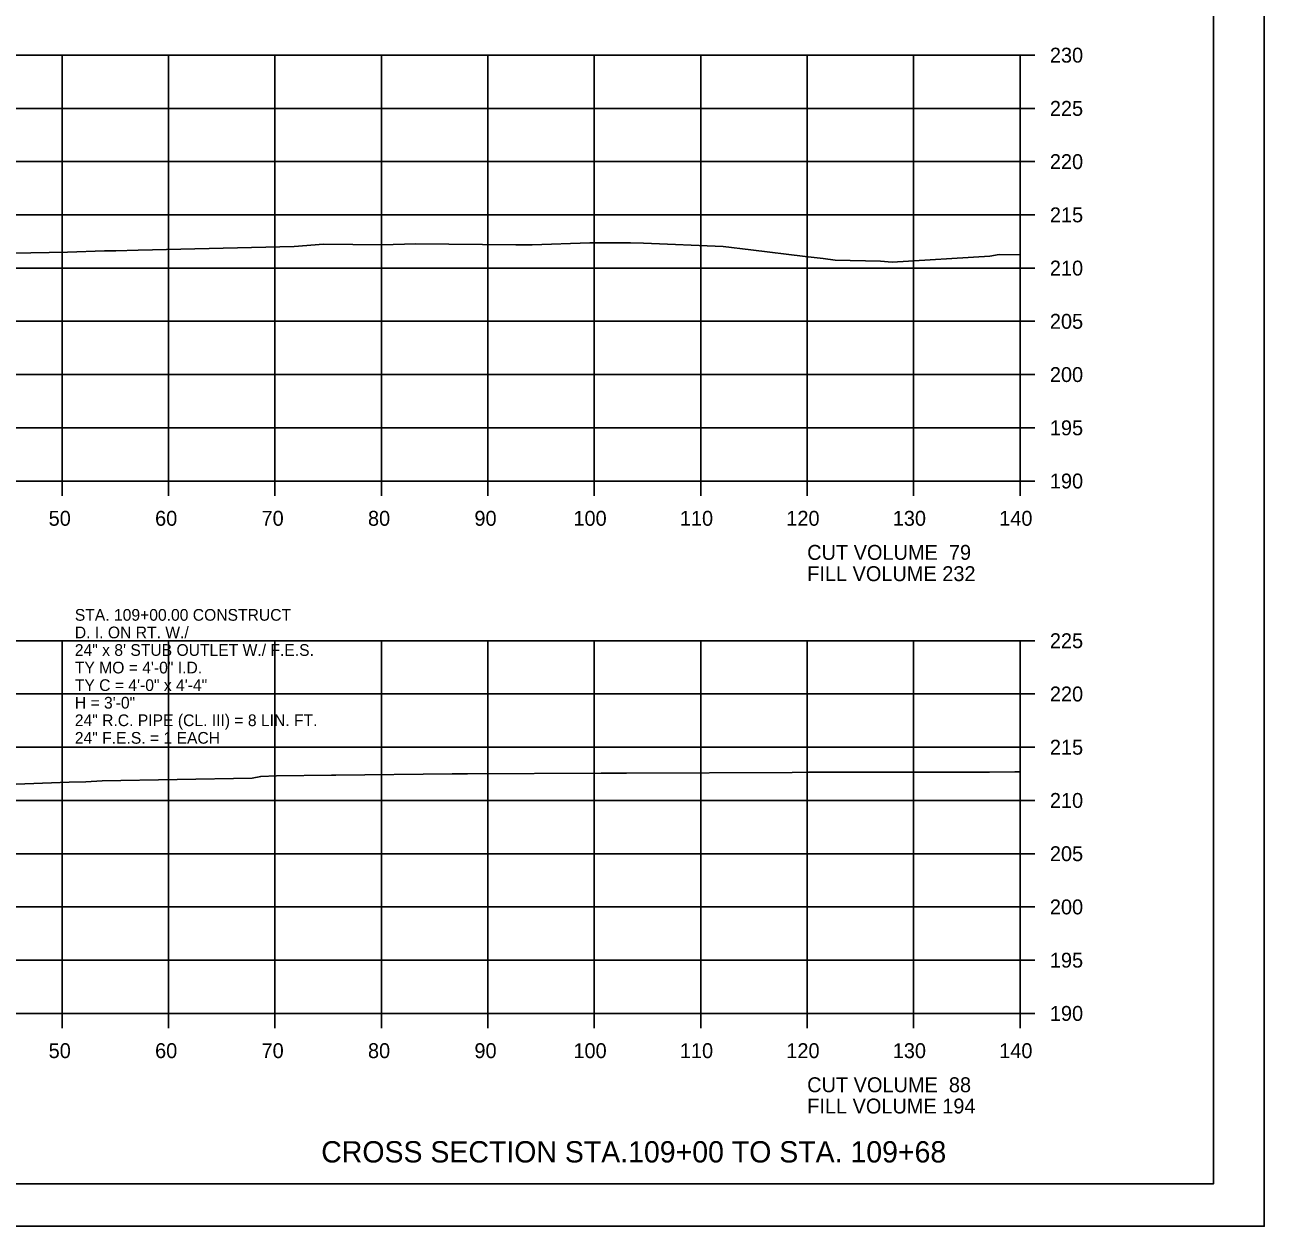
# Model space of a CAD drawing. Extents: x 1368968 to 1369915, y 377395 to 380381.
# Drawn here: x 1369184.6 to 1369301.1, y 379541.1 to 379653.9 of the extents above; entities that cross this region are included whole.
import ezdxf

# ---------------------------------------------------------------- set-up
doc = ezdxf.new("R2010")
doc.units = 0
for name, color, linetype in [('Default', 7, 'Continuous'), ('S_BREAKLINE_ANNOT', 7, 'Continuous'), ('S_BRIDGE', 7, 'Continuous'), ('S_BRIDGE_ANNOT', 7, 'Continuous'), ('S_CONTOUR_MINOR', 7, 'Continuous'), ('S_CTL_TABLE', 7, 'Continuous'), ('S_DITCHLINE_ANNOT', 7, 'Continuous'), ('S_DROP_INLET', 7, 'Continuous')]:
    doc.layers.add(name, color=color, linetype=linetype)

msp = doc.modelspace()

# ---------------------------------------------------------------- linework, layer by layer
at = {"layer": 'S_BREAKLINE_ANNOT'}
for p, q in [((1369278.13, 379611.06), (1369278.13, 379651.06)), ((1369279.53, 379651.06), (1369278.13, 379651.06)), ((1369279.53, 379646.06), (1369278.13, 379646.06)), ((1369279.53, 379641.06), (1369278.13, 379641.06)), ((1369279.53, 379636.06), (1369278.13, 379636.06)), ((1369279.53, 379631.06), (1369278.13, 379631.06)), ((1369279.53, 379626.06), (1369278.13, 379626.06)), ((1369279.53, 379621.06), (1369278.13, 379621.06)), ((1369279.53, 379616.06), (1369278.13, 379616.06)), ((1368998.13, 379611.06), (1369278.13, 379611.06)), ((1369188.13, 379609.66), (1369188.13, 379611.06)), ((1369198.13, 379609.66), (1369198.13, 379611.06)), ((1369208.13, 379609.66), (1369208.13, 379611.06)), ((1369218.13, 379609.66), (1369218.13, 379611.06)), ((1369228.13, 379609.66), (1369228.13, 379611.06)), ((1369238.13, 379609.66), (1369238.13, 379611.06)), ((1369248.13, 379609.66), (1369248.13, 379611.06)), ((1369258.13, 379609.66), (1369258.13, 379611.06)), ((1369268.13, 379609.66), (1369268.13, 379611.06)), ((1369278.13, 379609.66), (1369278.13, 379611.06)), ((1369279.53, 379611.06), (1369278.13, 379611.06)), ((1369278.13, 379561.06), (1369278.13, 379596.06)), ((1369279.53, 379596.06), (1369278.13, 379596.06)), ((1369279.53, 379591.06), (1369278.13, 379591.06)), ((1369279.53, 379586.06), (1369278.13, 379586.06)), ((1369279.53, 379581.06), (1369278.13, 379581.06)), ((1369279.53, 379576.06), (1369278.13, 379576.06)), ((1369279.53, 379571.06), (1369278.13, 379571.06)), ((1369279.53, 379566.06), (1369278.13, 379566.06)), ((1368998.13, 379561.06), (1369278.13, 379561.06)), ((1369188.13, 379559.66), (1369188.13, 379561.06)), ((1369198.13, 379559.66), (1369198.13, 379561.06)), ((1369208.13, 379559.66), (1369208.13, 379561.06)), ((1369218.13, 379559.66), (1369218.13, 379561.06)), ((1369228.13, 379559.66), (1369228.13, 379561.06)), ((1369238.13, 379559.66), (1369238.13, 379561.06)), ((1369248.13, 379559.66), (1369248.13, 379561.06)), ((1369258.13, 379559.66), (1369258.13, 379561.06)), ((1369268.13, 379559.66), (1369268.13, 379561.06)), ((1369278.13, 379559.66), (1369278.13, 379561.06)), ((1369279.53, 379561.06), (1369278.13, 379561.06))]:
    msp.add_line(p, q, dxfattribs=at)
at = {"layer": 'S_BRIDGE_ANNOT'}
for q in [(1369296.31, 379750.52), (1368980.13, 379545.06)]:
    msp.add_line((1369296.31, 379545.06), q, dxfattribs=at)
at = {"layer": 'S_CTL_TABLE'}
for points in [[(1369180.04, 379632.41), (1369188.63, 379632.57), (1369192.13, 379632.68), (1369193.18, 379632.67), (1369195.27, 379632.73), (1369209.95, 379633.09), (1369212.7, 379633.32), (1369218.21, 379633.24), (1369221.32, 379633.34), (1369230.77, 379633.24), (1369230.92, 379633.24), (1369231.14, 379633.24), (1369232.29, 379633.23), (1369237.71, 379633.43), (1369241.53, 379633.42), (1369242.75, 379633.39), (1369250.25, 379633.09), (1369252.84, 379632.77), (1369257.93, 379632.15), (1369259.64, 379631.95), (1369260.77, 379631.82), (1369265.03, 379631.7), (1369266.13, 379631.62), (1369275.28, 379632.18), (1369276.18, 379632.33), (1369278.13, 379632.3)], [(1369175.45, 379582.27), (1369188.81, 379582.79), (1369190.36, 379582.82), (1369191.9, 379582.89), (1369205.98, 379583.14), (1369206.79, 379583.32), (1369208.28, 379583.38), (1369213.45, 379583.44), (1369213.86, 379583.44), (1369224.77, 379583.57), (1369226.23, 379583.57), (1369238.79, 379583.61), (1369241.01, 379583.62), (1369241.16, 379583.62), (1369256.73, 379583.7), (1369258.25, 379583.71), (1369275.27, 379583.73), (1369277.64, 379583.76), (1369278.13, 379583.76)]]:
    msp.add_lwpolyline(points, dxfattribs=at)
at = {"layer": 'S_DITCHLINE_ANNOT'}
for p, q in [((1368998.13, 379651.06), (1369278.13, 379651.06)), ((1369188.13, 379611.06), (1369188.13, 379651.06)), ((1369198.13, 379611.06), (1369198.13, 379651.06)), ((1369208.13, 379611.06), (1369208.13, 379651.06)), ((1369218.13, 379611.06), (1369218.13, 379651.06)), ((1369228.13, 379611.06), (1369228.13, 379651.06)), ((1369238.13, 379611.06), (1369238.13, 379651.06)), ((1369248.13, 379611.06), (1369248.13, 379651.06)), ((1369258.13, 379611.06), (1369258.13, 379651.06)), ((1369268.13, 379611.06), (1369268.13, 379651.06)), ((1369278.13, 379611.06), (1369278.13, 379651.06)), ((1368998.13, 379646.06), (1369278.13, 379646.06)), ((1368998.13, 379641.06), (1369278.13, 379641.06)), ((1368998.13, 379636.06), (1369278.13, 379636.06)), ((1368998.13, 379631.06), (1369278.13, 379631.06)), ((1368998.13, 379626.06), (1369278.13, 379626.06)), ((1368998.13, 379621.06), (1369278.13, 379621.06)), ((1368998.13, 379616.06), (1369278.13, 379616.06)), ((1368998.13, 379611.06), (1369278.13, 379611.06)), ((1368998.13, 379596.06), (1369278.13, 379596.06)), ((1369188.13, 379561.06), (1369188.13, 379596.06)), ((1369198.13, 379561.06), (1369198.13, 379596.06)), ((1369208.13, 379561.06), (1369208.13, 379596.06)), ((1369218.13, 379561.06), (1369218.13, 379596.06)), ((1369228.13, 379561.06), (1369228.13, 379596.06)), ((1369238.13, 379561.06), (1369238.13, 379596.06)), ((1369248.13, 379561.06), (1369248.13, 379596.06)), ((1369258.13, 379561.06), (1369258.13, 379596.06)), ((1369268.13, 379561.06), (1369268.13, 379596.06)), ((1369278.13, 379561.06), (1369278.13, 379596.06)), ((1368998.13, 379591.06), (1369278.13, 379591.06)), ((1368998.13, 379586.06), (1369278.13, 379586.06)), ((1368998.13, 379581.06), (1369278.13, 379581.06)), ((1368998.13, 379576.06), (1369278.13, 379576.06)), ((1368998.13, 379571.06), (1369278.13, 379571.06)), ((1368998.13, 379566.06), (1369278.13, 379566.06)), ((1368998.13, 379561.06), (1369278.13, 379561.06))]:
    msp.add_line(p, q, dxfattribs=at)
at = {"layer": 'S_DROP_INLET'}
msp.add_line((1368967.73, 379541.08), (1369301.07, 379541.08), dxfattribs=at)
for points in [[(1368967.73, 379754.41), (1369301.07, 379754.41), (1369301.07, 379541.07), (1368967.73, 379541.07)], [(1369214.05, 379750.52), (1369214.05, 379740.64), (1369249.79, 379740.64), (1369249.79, 379737.72), (1369272.99, 379737.72), (1369272.99, 379713.38), (1369296.31, 379713.38), (1369296.31, 379545.06), (1368980.13, 379545.06), (1368980.13, 379750.52)]]:
    msp.add_lwpolyline(points, close=True, dxfattribs=at)

# ---------------------------------------------------------------- texts
at = {"layer": 'Default'}
for s, p in [('STA. 109+00.00 CONSTRUCT', (1369189.33, 379597.94)), ('D. I. ON RT. W./', (1369189.33, 379596.29)), ('24" x 8\' STUB OUTLET W./ F.E.S. ', (1369189.33, 379594.64)), ('TY MO = 4\'-0" I.D.', (1369189.33, 379592.99)), ('TY C = 4\'-0" x 4\'-4"', (1369189.33, 379591.34)), ('H = 3\'-0"', (1369189.33, 379589.69)), ('24" R.C. PIPE (CL. III) = 8 LIN. FT.', (1369189.33, 379588.04)), ('24" F.E.S. = 1 EACH', (1369189.33, 379586.39))]:
    msp.add_text(s, height=1.1, dxfattribs=at).set_placement(p)
at = {"layer": 'S_BRIDGE'}
for s, p in [('230', (1369280.93, 379650.36)), ('225', (1369280.93, 379645.36)), ('220', (1369280.93, 379640.36)), ('215', (1369280.93, 379635.36)), ('210', (1369280.93, 379630.36)), ('205', (1369280.93, 379625.36)), ('200', (1369280.93, 379620.36)), ('195', (1369280.93, 379615.36)), ('190', (1369280.93, 379610.36)), ('50', (1369186.87, 379606.86)), ('60', (1369196.87, 379606.86)), ('70', (1369206.87, 379606.86)), ('80', (1369216.87, 379606.86)), ('90', (1369226.87, 379606.86)), ('100', (1369236.17, 379606.86)), ('110', (1369246.17, 379606.86)), ('120', (1369256.17, 379606.86)), ('130', (1369266.17, 379606.86)), ('140', (1369276.17, 379606.86)), ('CUT VOLUME  79', (1369258.13, 379603.66)), ('FILL VOLUME 232', (1369258.13, 379601.66)), ('225', (1369280.93, 379595.36)), ('220', (1369280.93, 379590.36)), ('215', (1369280.93, 379585.36)), ('210', (1369280.93, 379580.36)), ('205', (1369280.93, 379575.36)), ('200', (1369280.93, 379570.36)), ('195', (1369280.93, 379565.36)), ('190', (1369280.93, 379560.36)), ('50', (1369186.87, 379556.86)), ('60', (1369196.87, 379556.86)), ('70', (1369206.87, 379556.86)), ('80', (1369216.87, 379556.86)), ('90', (1369226.87, 379556.86)), ('100', (1369236.17, 379556.86)), ('110', (1369246.17, 379556.86)), ('120', (1369256.17, 379556.86)), ('130', (1369266.17, 379556.86)), ('140', (1369276.17, 379556.86)), ('CUT VOLUME  88', (1369258.13, 379553.66)), ('FILL VOLUME 194', (1369258.13, 379551.66))]:
    msp.add_text(s, height=1.4, dxfattribs=at).set_placement(p)
at = {"layer": 'S_CONTOUR_MINOR'}
msp.add_text('CROSS SECTION STA.109+00 TO STA. 109+68', height=2, dxfattribs=at).set_placement((1369212.48, 379547.06))

doc.saveas('drawing.dxf')
